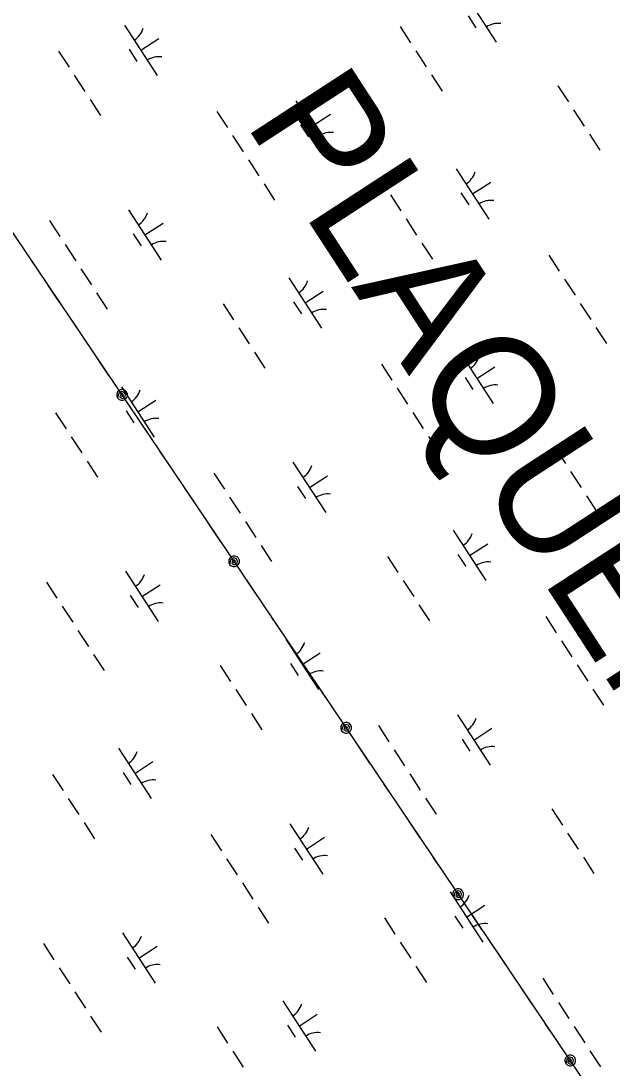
# Model space of a CAD drawing. Extents: x 3953924 to 3974542, y 193747 to 216192.
# Drawn here: x 3966638 to 3967130, y 203363 to 204235 of the extents above; entities that cross this region are included whole.
import ezdxf

# ---------------------------------------------------------------- set-up
doc = ezdxf.new("R2010")
doc.units = 0
for name, color, linetype in [('V-TOPO-GNAM-IDEN', 7, 'Continuous'), ('V-UTIL-LINE', 7, 'Continuous'), ('V-WETL-SWMP', 7, 'Continuous')]:
    doc.layers.add(name, color=color, linetype=linetype)

msp = doc.modelspace()

# ---------------------------------------------------------------- linework, layer by layer
at = {"layer": 'V-UTIL-LINE'}
for points in [[(3969933.5, 199153.6), (3965324.75, 205998.56), (3961472.65, 211751.95)], [(3966648.82, 204032.03), (3966639.33, 204046.13)], [(3966669.49, 204001.34), (3966659.99, 204015.44)], [(3966690.15, 203970.65), (3966680.66, 203984.75)], [(3966710.82, 203939.95), (3966701.32, 203954.06)], [(3966721.75, 203923.72), (3966721.23, 203922.38), (3966722.36, 203922.65), (3966722.83, 203923.94), (3966721.88, 203925.06), (3966720.43, 203924.18), (3966719.92, 203921.89), (3966721.74, 203920.78), (3966724.05, 203921.55), (3966724.6, 203923.77), (3966723.78, 203925.85), (3966721.47, 203926.54), (3966719.1, 203925.13), (3966718.02, 203921.2), (3966719.27, 203919.97), (3966720.89, 203919.3), (3966722.65, 203919.31), (3966724.27, 203919.98), (3966725.5, 203921.23), (3966726.17, 203922.85), (3966726.16, 203924.61), (3966725.49, 203926.23), (3966724.24, 203927.47), (3966722.62, 203928.13), (3966720.86, 203928.13), (3966719.24, 203927.45), (3966718, 203926.2), (3966717.34, 203924.58), (3966717.34, 203922.82), (3966718.02, 203921.2)], [(3966742.1, 203893.5), (3966732.6, 203907.6)], [(3966762.76, 203862.81), (3966753.27, 203876.91)], [(3966783.43, 203832.12), (3966773.93, 203846.22)], [(3966804.09, 203801.43), (3966794.6, 203815.53)], [(3966815.02, 203785.19), (3966814.5, 203783.85), (3966815.63, 203784.12), (3966816.1, 203785.41), (3966815.15, 203786.53), (3966813.7, 203785.65), (3966813.19, 203783.36), (3966815.01, 203782.25), (3966817.32, 203783.02), (3966817.87, 203785.24), (3966817.05, 203787.32), (3966814.74, 203788.01), (3966812.37, 203786.61), (3966811.29, 203782.68), (3966812.54, 203781.44), (3966814.16, 203780.77), (3966815.92, 203780.78), (3966817.54, 203781.46), (3966818.77, 203782.7), (3966819.44, 203784.33), (3966819.44, 203786.08), (3966818.76, 203787.7), (3966817.51, 203788.94), (3966815.89, 203789.61), (3966814.13, 203789.6), (3966812.51, 203788.92), (3966811.27, 203787.68), (3966810.61, 203786.05), (3966810.61, 203784.3), (3966811.29, 203782.68)], [(3966835.37, 203754.97), (3966825.87, 203769.07)], [(3966856.03, 203724.28), (3966846.54, 203738.38)], [(3966876.7, 203693.59), (3966867.2, 203707.69)], [(3966897.36, 203662.9), (3966887.87, 203677)], [(3966908.3, 203646.66), (3966907.77, 203645.32), (3966908.9, 203645.6), (3966909.37, 203646.89), (3966908.42, 203648), (3966906.97, 203647.12), (3966906.46, 203644.83), (3966908.28, 203643.72), (3966910.59, 203644.5), (3966911.14, 203646.72), (3966910.32, 203648.8), (3966908.01, 203649.48), (3966905.64, 203648.08), (3966904.56, 203644.15), (3966905.81, 203642.91), (3966907.43, 203642.25), (3966909.19, 203642.25), (3966910.81, 203642.93), (3966912.05, 203644.18), (3966912.71, 203645.8), (3966912.71, 203647.56), (3966912.03, 203649.18), (3966910.78, 203650.41), (3966909.16, 203651.08), (3966907.4, 203651.07), (3966905.78, 203650.4), (3966904.54, 203649.15), (3966903.88, 203647.53), (3966903.88, 203645.77), (3966904.56, 203644.15)], [(3966928.64, 203616.44), (3966919.14, 203630.55)], [(3966949.3, 203585.75), (3966939.81, 203599.85)], [(3966969.97, 203555.06), (3966960.47, 203569.16)], [(3966990.63, 203524.37), (3966981.14, 203538.47)], [(3967001.57, 203508.14), (3967001.04, 203506.8), (3967002.17, 203507.07), (3967002.64, 203508.36), (3967001.69, 203509.48), (3967000.24, 203508.6), (3966999.73, 203506.31), (3967001.55, 203505.2), (3967003.86, 203505.97), (3967004.41, 203508.19), (3967003.59, 203510.27), (3967001.28, 203510.96), (3966998.91, 203509.56), (3966997.83, 203505.62), (3966999.08, 203504.39), (3967000.7, 203503.72), (3967002.46, 203503.73), (3967004.08, 203504.4), (3967005.32, 203505.65), (3967005.98, 203507.27), (3967005.98, 203509.03), (3967005.3, 203510.65), (3967004.05, 203511.89), (3967002.43, 203512.55), (3967000.67, 203512.55), (3966999.05, 203511.87), (3966997.81, 203510.62), (3966997.15, 203509), (3966997.15, 203507.24), (3966997.83, 203505.62)], [(3967021.91, 203477.92), (3967012.42, 203492.02)], [(3967042.58, 203447.22), (3967033.08, 203461.33)], [(3967063.24, 203416.53), (3967053.75, 203430.63)], [(3967083.91, 203385.84), (3967074.41, 203399.94)], [(3967094.84, 203369.61), (3967094.31, 203368.27), (3967095.44, 203368.55), (3967095.91, 203369.84), (3967094.96, 203370.95), (3967093.51, 203370.07), (3967093, 203367.78), (3967094.83, 203366.67), (3967097.13, 203367.44), (3967097.68, 203369.67), (3967096.87, 203371.75), (3967094.55, 203372.43), (3967092.18, 203371.03), (3967091.1, 203367.1), (3967092.35, 203365.86), (3967093.97, 203365.19), (3967095.73, 203365.2), (3967097.35, 203365.88), (3967098.59, 203367.12), (3967099.25, 203368.75), (3967099.25, 203370.5), (3967098.57, 203372.12), (3967097.32, 203373.36), (3967095.7, 203374.03), (3967093.94, 203374.02), (3967092.32, 203373.34), (3967091.09, 203372.1), (3967090.42, 203370.47), (3967090.43, 203368.72), (3967091.1, 203367.1)]]:
    msp.add_lwpolyline(points, dxfattribs=at)
at = {"layer": 'V-WETL-SWMP'}
for p, q in [((3967005.93, 204259.44), (3967033.21, 204217.54)), ((3967009.83, 204239.31), (3967016.38, 204229.25)), ((3966723.64, 204231.66), (3966750.91, 204189.75)), ((3966953.2, 204230.4), (3966961.93, 204216.99)), ((3966737.28, 204210.71), (3966752.36, 204220.53)), ((3966668.88, 204209.98), (3966677.61, 204196.57)), ((3966727.54, 204211.53), (3966734.08, 204201.47)), ((3966966.3, 204210.28), (3966975.03, 204196.87)), ((3966681.97, 204189.87), (3966690.7, 204176.46)), ((3966979.39, 204190.17), (3966988.12, 204176.76)), ((3967084.6, 204181.15), (3967093.33, 204167.74)), ((3966695.07, 204169.75), (3966703.8, 204156.34)), ((3966866.53, 204168.7), (3966893.8, 204126.8)), ((3966800.71, 204159.77), (3966809.44, 204146.36)), ((3966880.17, 204147.75), (3966895.25, 204157.57)), ((3967097.69, 204161.04), (3967106.42, 204147.63)), ((3966870.43, 204148.57), (3966876.97, 204138.51)), ((3966813.8, 204139.65), (3966822.53, 204126.24)), ((3967110.78, 204140.92), (3967119.51, 204127.51)), ((3966826.89, 204119.54), (3966835.62, 204106.13)), ((3966999.95, 204112.08), (3967027.23, 204070.18)), ((3966839.99, 204099.43), (3966848.72, 204086.02)), ((3967013.59, 204091.13), (3967028.67, 204100.95)), ((3966945.19, 204090.41), (3966953.92, 204077)), ((3967003.85, 204091.95), (3967010.39, 204081.89)), ((3966727.12, 204077.95), (3966754.4, 204036.05)), ((3966661.3, 204069.02), (3966670.03, 204055.61)), ((3966958.29, 204070.29), (3966967.01, 204056.88)), ((3966740.76, 204057), (3966755.85, 204066.82)), ((3966731.02, 204057.82), (3966737.57, 204047.77)), ((3966674.4, 204048.91), (3966683.12, 204035.5)), ((3966971.38, 204050.18), (3966980.11, 204036.77)), ((3967077.02, 204040.19), (3967085.75, 204026.78)), ((3966687.49, 204028.79), (3966696.22, 204015.39)), ((3966860.54, 204021.34), (3966887.82, 203979.43)), ((3967090.11, 204020.08), (3967098.84, 204006.67)), ((3966700.58, 204008.68), (3966709.31, 203995.27)), ((3966874.18, 204000.39), (3966889.27, 204010.21)), ((3966805.79, 203999.66), (3966814.52, 203986.25)), ((3966864.44, 204001.21), (3966870.99, 203991.15)), ((3967103.2, 203999.96), (3967111.93, 203986.55)), ((3966818.88, 203979.55), (3966827.61, 203966.14)), ((3967116.3, 203979.85), (3967125.03, 203966.44)), ((3966831.97, 203959.43), (3966840.7, 203946.02)), ((3967003.43, 203958.38), (3967030.71, 203916.48)), ((3966937.61, 203949.45), (3966946.34, 203936.04)), ((3967017.07, 203937.43), (3967032.16, 203947.25)), ((3967007.33, 203938.25), (3967013.88, 203928.19)), ((3966721.14, 203930.59), (3966748.42, 203888.69)), ((3966950.71, 203929.33), (3966959.44, 203915.92)), ((3966734.78, 203909.64), (3966749.86, 203919.46)), ((3966666.38, 203908.92), (3966675.11, 203895.51)), ((3966725.04, 203910.46), (3966731.59, 203900.4)), ((3966963.8, 203909.22), (3966972.53, 203895.81)), ((3966679.48, 203888.8), (3966688.21, 203875.39)), ((3966976.89, 203889.11), (3966985.62, 203875.7)), ((3967082.1, 203880.09), (3967090.83, 203866.68)), ((3966692.57, 203868.69), (3966701.3, 203855.28)), ((3966864.03, 203867.64), (3966891.31, 203825.73)), ((3967095.19, 203859.97), (3967103.92, 203846.56)), ((3966798.21, 203858.7), (3966806.94, 203845.29)), ((3966877.67, 203846.68), (3966892.75, 203856.5)), ((3966867.93, 203847.5), (3966874.48, 203837.45)), ((3966811.3, 203838.59), (3966820.03, 203825.18)), ((3967108.29, 203839.86), (3967117.01, 203826.45)), ((3966824.4, 203818.48), (3966833.12, 203805.07)), ((3966997.45, 203811.02), (3967024.73, 203769.11)), ((3967011.09, 203790.07), (3967026.17, 203799.89)), ((3966837.49, 203798.36), (3966846.22, 203784.95)), ((3967001.35, 203790.89), (3967007.9, 203780.83)), ((3966942.69, 203789.34), (3966951.42, 203775.93)), ((3966724.63, 203776.89), (3966751.9, 203734.99)), ((3966658.81, 203767.96), (3966667.53, 203754.55)), ((3966738.26, 203755.94), (3966753.35, 203765.76)), ((3966955.79, 203769.23), (3966964.52, 203755.82)), ((3966728.52, 203756.76), (3966735.07, 203746.7)), ((3966671.9, 203747.84), (3966680.63, 203734.44)), ((3966968.88, 203749.11), (3966977.61, 203735.7)), ((3967074.52, 203739.13), (3967083.25, 203725.72)), ((3966684.99, 203727.73), (3966693.72, 203714.32)), ((3966858.05, 203720.27), (3966885.32, 203678.37)), ((3967087.61, 203719.01), (3967096.34, 203705.6)), ((3966698.08, 203707.62), (3966706.81, 203694.21)), ((3966871.68, 203699.32), (3966886.77, 203709.14)), ((3966803.29, 203698.6), (3966812.02, 203685.19)), ((3966861.95, 203700.14), (3966868.49, 203690.08)), ((3967100.71, 203698.9), (3967109.44, 203685.49)), ((3966816.38, 203678.48), (3966825.11, 203665.07)), ((3967113.8, 203678.79), (3967122.53, 203665.38)), ((3966829.48, 203658.37), (3966838.21, 203644.96)), ((3967000.94, 203657.32), (3967028.21, 203615.41)), ((3966935.12, 203648.38), (3966943.85, 203634.97)), ((3967014.58, 203636.36), (3967029.66, 203646.18)), ((3967004.84, 203637.18), (3967011.38, 203627.13)), ((3966718.64, 203629.53), (3966745.92, 203587.63)), ((3966948.21, 203628.27), (3966956.94, 203614.86)), ((3966732.28, 203608.58), (3966747.37, 203618.4)), ((3966663.89, 203607.85), (3966672.61, 203594.44)), ((3966722.54, 203609.4), (3966729.09, 203599.34)), ((3966961.3, 203608.16), (3966970.03, 203594.75)), ((3966676.98, 203587.74), (3966685.71, 203574.33)), ((3966974.4, 203588.04), (3966983.12, 203574.63)), ((3967079.6, 203579.02), (3967088.33, 203565.61)), ((3966690.07, 203567.62), (3966698.8, 203554.21)), ((3966861.53, 203566.57), (3966888.81, 203524.67)), ((3966795.71, 203557.64), (3966804.44, 203544.23)), ((3966875.17, 203545.62), (3966890.26, 203555.44)), ((3967092.69, 203558.91), (3967101.42, 203545.5)), ((3966865.43, 203546.44), (3966871.98, 203536.38)), ((3966808.81, 203537.52), (3966817.53, 203524.12)), ((3967105.79, 203538.79), (3967114.52, 203525.38)), ((3966821.9, 203517.41), (3966830.63, 203504)), ((3966994.95, 203509.95), (3967022.23, 203468.05)), ((3966834.99, 203497.3), (3966843.72, 203483.89)), ((3967008.59, 203489), (3967023.68, 203498.82)), ((3966940.2, 203488.28), (3966948.93, 203474.87)), ((3966998.85, 203489.82), (3967005.4, 203479.76)), ((3966722.13, 203475.83), (3966749.4, 203433.92)), ((3966953.29, 203468.16), (3966962.02, 203454.75)), ((3966656.31, 203466.89), (3966665.04, 203453.48)), ((3966735.77, 203454.87), (3966750.85, 203464.69)), ((3966726.03, 203455.69), (3966732.57, 203445.64)), ((3966669.4, 203446.78), (3966678.13, 203433.37)), ((3966966.38, 203448.05), (3966975.11, 203434.64)), ((3967072.02, 203438.06), (3967080.75, 203424.65)), ((3966682.49, 203426.67), (3966691.22, 203413.26)), ((3966855.55, 203419.21), (3966882.83, 203377.31)), ((3967085.12, 203417.95), (3967093.84, 203404.54)), ((3966695.59, 203406.55), (3966704.32, 203393.14)), ((3966869.19, 203398.26), (3966884.27, 203408.08)), ((3966800.79, 203397.53), (3966809.52, 203384.12)), ((3966859.45, 203399.08), (3966865.99, 203389.02)), ((3967098.21, 203397.84), (3967106.94, 203384.43)), ((3966813.89, 203377.42), (3966822.61, 203364.01)), ((3967111.3, 203377.72), (3967120.03, 203364.31))]:
    msp.add_line(p, q, dxfattribs=at)
for centre, start, end in [((3966722.41, 204233.99), 302.29009, 343.83375), ((3967034.84, 204215.47), 82.29009, 123.83375), ((3966752.54, 204187.69), 82.29009, 123.83375), ((3966865.3, 204171.03), 302.29009, 343.83375), ((3966895.43, 204124.73), 82.29009, 123.83375), ((3966998.72, 204114.41), 302.29009, 343.83375), ((3967028.85, 204068.11), 82.29009, 123.83375), ((3966725.89, 204080.28), 302.29009, 343.83375), ((3966756.03, 204033.98), 82.29009, 123.83375), ((3966859.31, 204023.67), 302.29009, 343.83375), ((3966889.45, 203977.37), 82.29009, 123.83375), ((3967002.2, 203960.71), 302.29009, 343.83375), ((3967032.34, 203914.41), 82.29009, 123.83375), ((3966719.91, 203932.92), 302.29009, 343.83375), ((3966750.05, 203886.62), 82.29009, 123.83375), ((3966862.8, 203869.96), 302.29009, 343.83375), ((3966892.94, 203823.66), 82.29009, 123.83375), ((3966996.22, 203813.35), 302.29009, 343.83375), ((3967026.36, 203767.05), 82.29009, 123.83375), ((3966723.39, 203779.22), 302.29009, 343.83375), ((3966753.53, 203732.92), 82.29009, 123.83375), ((3966856.82, 203722.6), 302.29009, 343.83375), ((3966886.95, 203676.3), 82.29009, 123.83375), ((3966999.71, 203659.64), 302.29009, 343.83375), ((3966717.41, 203631.86), 302.29009, 343.83375), ((3967029.84, 203613.34), 82.29009, 123.83375), ((3966747.55, 203585.56), 82.29009, 123.83375), ((3966860.3, 203568.9), 302.29009, 343.83375), ((3966890.44, 203522.6), 82.29009, 123.83375), ((3966993.72, 203512.28), 302.29009, 343.83375), ((3967023.86, 203465.98), 82.29009, 123.83375), ((3966720.9, 203478.15), 302.29009, 343.83375), ((3966751.03, 203431.85), 82.29009, 123.83375), ((3966854.32, 203421.54), 302.29009, 343.83375), ((3966884.45, 203375.24), 82.29009, 123.83375)]:
    msp.add_arc(centre, 17.62, start, end, dxfattribs=at)

# ---------------------------------------------------------------- texts
at = {"layer": 'V-TOPO-GNAM-IDEN'}
msp.add_text('PLAQUEMINES', height=99.9998, rotation=303.0573, dxfattribs=at).set_placement((3966823.04, 204150.78))

doc.saveas('drawing.dxf')
